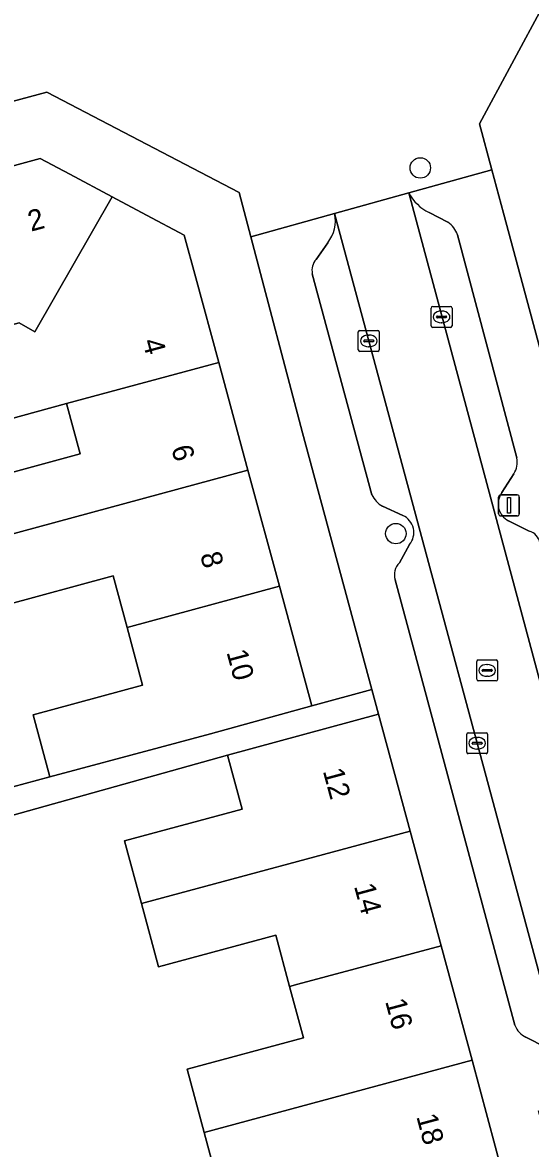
# Model space of a CAD drawing. Extents: x 159262 to 160143, y 383399 to 384319.
# Drawn here: x 159776.1 to 159800.4, y 383915.2 to 383969.1 of the extents above; entities that cross this region are included whole.
import ezdxf

# ---------------------------------------------------------------- set-up
doc = ezdxf.new("R2010")
doc.units = 0
for name, color, linetype in [('IMGEO_Boom', 7, 'Continuous'), ('IMGEO_Erf', 7, 'Continuous'), ('IMGEO_Kolk', 7, 'Continuous'), ('IMGEO_Lichtmast', 7, 'Continuous'), ('IMGEO_Pand', 7, 'Continuous'), ('IMGEO_Pand_nummerreeks', 7, 'Continuous'), ('IMGEO_Parkeervlak_open', 7, 'Continuous'), ('IMGEO_Rijbaan_lokaal_open', 7, 'Continuous'), ('IMGEO_Rioolput', 7, 'Continuous'), ('IMGEO_Voetpad_open', 7, 'Continuous')]:
    doc.layers.add(name, color=color, linetype=linetype)

msp = doc.modelspace()

# ---------------------------------------------------------------- linework, layer by layer
at = {"layer": 'IMGEO_Boom'}
for centre in [(159795.132, 383962.153), (159793.965, 383944.652)]:
    msp.add_circle(centre, 0.489, dxfattribs=at)
at = {"layer": 'IMGEO_Erf'}
for points in [[(159804.154, 383975.767), (159797.97, 383964.257), (159798.558, 383962.066), (159799.116, 383959.984), (159802.94, 383945.774)], [(159770.863, 383960.946), (159776.953, 383962.607), (159778.37, 383961.852), (159780.397, 383960.772), (159782.041, 383959.896), (159783.841, 383958.937), (159784.395, 383956.892), (159785.492, 383952.847), (159786.89, 383947.688), (159788.396, 383942.132), (159789.947, 383936.408), (159792.82, 383937.184), (159789.503, 383949.473), (159787.021, 383958.859), (159786.462, 383960.973), (159777.272, 383965.773), (159773.286, 383964.712)], [(159773.582, 383947.039), (159778.857, 383948.47), (159778.206, 383950.875), (159774.652, 383949.913)], [(159775.054, 383932.376), (159777.417, 383933.011), (159776.612, 383935.978), (159781.851, 383937.399), (159781.109, 383940.153), (159780.437, 383942.628), (159775.167, 383941.197)], [(159785.595, 383913.019), (159784.793, 383915.991), (159783.975, 383919.02), (159789.545, 383920.524), (159788.883, 383922.976), (159788.221, 383925.429), (159782.616, 383923.916), (159781.799, 383926.943), (159780.987, 383929.948), (159786.606, 383931.465), (159785.907, 383934.055), (159755.861, 383925.649)]]:
    msp.add_lwpolyline(points, dxfattribs=at)
at = {"layer": 'IMGEO_Kolk'}
for p, q in [((159795.725, 383955.523), (159796.577, 383955.523)), ((159795.65, 383954.597), (159795.65, 383955.449)), ((159795.909, 383955.017), (159795.909, 383955.029)), ((159796.347, 383954.98), (159795.949, 383954.98)), ((159795.952, 383955.066), (159796.35, 383955.066)), ((159796.138, 383955.303), (159796.163, 383955.303)), ((159796.393, 383955.029), (159796.393, 383955.017)), ((159796.651, 383955.449), (159796.651, 383954.597)), ((159796.577, 383954.523), (159795.725, 383954.523)), ((159796.161, 383954.743), (159796.136, 383954.743)), ((159792.168, 383953.449), (159792.168, 383954.301)), ((159792.243, 383954.375), (159793.095, 383954.375)), ((159792.427, 383953.869), (159792.427, 383953.881)), ((159792.47, 383953.918), (159792.868, 383953.918)), ((159792.656, 383954.155), (159792.681, 383954.155)), ((159792.911, 383953.881), (159792.911, 383953.869)), ((159793.169, 383954.301), (159793.169, 383953.449)), ((159793.095, 383953.375), (159792.243, 383953.375)), ((159792.865, 383953.832), (159792.467, 383953.832)), ((159792.679, 383953.595), (159792.654, 383953.595)), ((159797.351, 383934.195), (159797.351, 383935.047)), ((159797.426, 383935.121), (159798.278, 383935.121)), ((159798.352, 383935.047), (159798.352, 383934.195)), ((159797.61, 383934.615), (159797.61, 383934.627)), ((159798.048, 383934.578), (159797.65, 383934.578)), ((159797.653, 383934.664), (159798.051, 383934.664)), ((159797.839, 383934.901), (159797.864, 383934.901)), ((159798.094, 383934.627), (159798.094, 383934.615)), ((159798.278, 383934.121), (159797.426, 383934.121)), ((159797.862, 383934.341), (159797.837, 383934.341))]:
    msp.add_line(p, q, dxfattribs=at)
for points in [[(159795.725, 383955.523), (159796.577, 383955.523)], [(159795.65, 383954.597), (159795.65, 383955.449)], [(159796.651, 383955.449), (159796.651, 383954.597)], [(159796.577, 383954.523), (159795.725, 383954.523)], [(159792.168, 383953.449), (159792.168, 383954.301)], [(159792.243, 383954.375), (159793.095, 383954.375)], [(159793.169, 383954.301), (159793.169, 383953.449)], [(159793.095, 383953.375), (159792.243, 383953.375)], [(159797.351, 383934.195), (159797.351, 383935.047)], [(159797.426, 383935.121), (159798.278, 383935.121)], [(159798.352, 383935.047), (159798.352, 383934.195)], [(159798.278, 383934.121), (159797.426, 383934.121)]]:
    msp.add_lwpolyline(points, dxfattribs=at)
for centre, radius, start, end in [((159795.727, 383955.447), 0.0765, 91.552, 178.448), ((159795.727, 383955.447), 0.0765, 91.552, 178.448), ((159796.575, 383955.447), 0.0765, 1.552, 88.448), ((159796.575, 383955.447), 0.0765, 1.552, 88.448), ((159795.949, 383955.026), 0.0403, 85.8775, 175.7526), ((159795.946, 383955.016), 0.0366, 178.938, 274.7102), ((159796.35, 383955.023), 0.043, 264.8664, 352.4533), ((159796.354, 383955.028), 0.0386, 1.7309, 96.639), ((159795.727, 383954.599), 0.0765, 181.552, 268.448), ((159795.727, 383954.599), 0.0765, 181.552, 268.448), ((159796.575, 383954.599), 0.0765, 271.552, 358.448), ((159796.575, 383954.599), 0.0765, 271.552, 358.448), ((159792.245, 383954.299), 0.0765, 91.552, 178.448), ((159792.245, 383954.299), 0.0765, 91.552, 178.448), ((159792.467, 383953.878), 0.0403, 85.8775, 175.7526), ((159792.464, 383953.868), 0.0366, 178.938, 274.7102), ((159792.868, 383953.875), 0.043, 264.8664, 352.4533), ((159792.872, 383953.88), 0.0386, 1.7309, 96.639), ((159793.093, 383954.299), 0.0765, 1.552, 88.448), ((159793.093, 383954.299), 0.0765, 1.552, 88.448), ((159792.245, 383953.451), 0.0765, 181.552, 268.448), ((159792.245, 383953.451), 0.0765, 181.552, 268.448), ((159793.093, 383953.451), 0.0765, 271.552, 358.448), ((159793.093, 383953.451), 0.0765, 271.552, 358.448), ((159797.428, 383935.045), 0.0765, 91.552, 178.448), ((159797.428, 383935.045), 0.0765, 91.552, 178.448), ((159798.276, 383935.045), 0.0765, 1.552, 88.448), ((159798.276, 383935.045), 0.0765, 1.552, 88.448), ((159797.65, 383934.624), 0.0403, 85.8775, 175.7526), ((159797.647, 383934.614), 0.0366, 178.938, 274.7102), ((159798.051, 383934.621), 0.043, 264.8664, 352.4533), ((159798.055, 383934.626), 0.0386, 1.7309, 96.639), ((159797.428, 383934.197), 0.0765, 181.552, 268.448), ((159797.428, 383934.197), 0.0765, 181.552, 268.448), ((159798.276, 383934.197), 0.0765, 271.552, 358.448), ((159798.276, 383934.197), 0.0765, 271.552, 358.448)]:
    msp.add_arc(centre, radius, start, end, dxfattribs=at)
for centre, major_axis, ratio, start_param, end_param in [((159796.137, 383955.023), (-0.387, 0.002), 0.722429, 4.712389, 7.853982), ((159796.162, 383955.023), (-0.39, 0.002), 0.717154, 1.570796, 4.712389), ((159792.655, 383953.875), (-0.387, 0.002), 0.722429, 4.712389, 7.853982), ((159792.68, 383953.875), (-0.39, 0.002), 0.717154, 1.570796, 4.712389), ((159797.838, 383934.621), (-0.387, 0.002), 0.722429, 4.712389, 7.853982), ((159797.863, 383934.621), (-0.39, 0.002), 0.717154, 1.570796, 4.712389)]:
    msp.add_ellipse(centre, major_axis=major_axis, ratio=ratio, start_param=start_param, end_param=end_param, dxfattribs=at)
at = {"layer": 'IMGEO_Lichtmast'}
for p, q in [((159798.877, 383945.601), (159798.877, 383946.401)), ((159798.877, 383946.401), (159798.877, 383945.601)), ((159798.977, 383946.501), (159799.767, 383946.501)), ((159799.767, 383946.501), (159798.977, 383946.501)), ((159799.867, 383946.401), (159799.867, 383945.601)), ((159799.867, 383945.601), (159799.867, 383946.401)), ((159799.767, 383945.501), (159798.977, 383945.501)), ((159798.977, 383945.501), (159799.767, 383945.501))]:
    msp.add_line(p, q, dxfattribs=at)
msp.add_lwpolyline([(159799.297, 383946.376), (159799.447, 383946.376), (159799.447, 383945.626), (159799.297, 383945.626), (159799.297, 383946.376)], dxfattribs=at)
for centre, start, end in [((159798.977, 383946.401), 90, 180), ((159798.977, 383946.401), 90, 180), ((159799.767, 383946.401), 0, 90), ((159799.767, 383946.401), 360, 90), ((159798.977, 383945.601), 180, 270), ((159798.977, 383945.601), 180, 270), ((159799.767, 383945.601), 270, 0), ((159799.767, 383945.601), 270, 0)]:
    msp.add_arc(centre, 0.1, start, end, dxfattribs=at)
at = {"layer": 'IMGEO_Pand'}
for points in [[(159780.397, 383960.772), (159778.37, 383961.852), (159776.953, 383962.607), (159770.863, 383960.946), (159772.201, 383956.071), (159772.793, 383953.883), (159773.526, 383954.081), (159775.94, 383954.733), (159776.693, 383954.302)], [(159784.395, 383956.892), (159783.841, 383958.937), (159782.041, 383959.896), (159780.397, 383960.772), (159776.693, 383954.302), (159775.94, 383954.733), (159773.526, 383954.081), (159774.652, 383949.913), (159778.206, 383950.875), (159785.492, 383952.847)], [(159785.492, 383952.847), (159778.206, 383950.875), (159778.857, 383948.47), (159773.582, 383947.039), (159774.329, 383944.283), (159786.89, 383947.688)], [(159786.89, 383947.688), (159774.329, 383944.283), (159775.167, 383941.197), (159780.437, 383942.628), (159781.109, 383940.153), (159788.396, 383942.132)], [(159788.396, 383942.132), (159781.109, 383940.153), (159781.851, 383937.399), (159776.612, 383935.978), (159777.417, 383933.011), (159782.657, 383934.418), (159785.094, 383935.077), (159789.947, 383936.408)], [(159793.138, 383936.007), (159788.314, 383934.705), (159785.907, 383934.055), (159786.606, 383931.465), (159780.987, 383929.948), (159781.799, 383926.943), (159781.977, 383926.991), (159794.649, 383930.412)], [(159794.649, 383930.412), (159781.977, 383926.991), (159781.799, 383926.943), (159782.616, 383923.916), (159788.221, 383925.429), (159788.883, 383922.976), (159789.282, 383923.084), (159796.129, 383924.931)], [(159796.129, 383924.931), (159789.282, 383923.084), (159788.883, 383922.976), (159789.545, 383920.524), (159783.975, 383919.02), (159784.793, 383915.991), (159797.608, 383919.451)], [(159797.608, 383919.451), (159784.793, 383915.991), (159785.595, 383913.019), (159791.13, 383914.513), (159791.807, 383912.005), (159799.088, 383913.971)]]:
    msp.add_lwpolyline(points, close=True, dxfattribs=at)
at = {"layer": 'IMGEO_Parkeervlak_open'}
for points in [[(159794.586, 383960.962), (159806.295, 383917.265), (159807.559, 383917.606), (159807.653, 383917.76), (159807.814, 383918.54), (159804.851, 383929.32)], [(159800.777, 383917.037), (159801.092, 383915.863), (159802.78, 383916.318), (159791.028, 383959.973)], [(159796.449, 383959.55), (159795.549, 383960.02)], [(159799.755, 383948.271), (159796.908, 383958.948)], [(159790.702, 383958.57), (159790.146, 383957.774)], [(159789.963, 383957.09), (159792.815, 383946.509)], [(159799.036, 383946.62), (159799.603, 383947.52)], [(159793.324, 383945.961), (159794.3, 383945.526)], [(159800.335, 383944.773), (159799.359, 383945.26)], [(159794.618, 383944.124), (159794.134, 383943.249)], [(159793.924, 383942.445), (159799.659, 383921.123)], [(159800.184, 383920.549), (159801.155, 383920.054)]]:
    msp.add_lwpolyline(points, dxfattribs=at)
for centre, radius, start, end in [((159796.481, 383961.936), 2.131, 207.205, 244.0581), ((159789.427, 383959.606), 1.643, 320.9167, 12.9212), ((159795.895, 383958.652), 1.055, 16.3083, 58.3397), ((159790.792, 383957.235), 0.841, 140.1397, 189.9037), ((159798.762, 383948.081), 1.011, 326.2884, 10.8278), ((159793.959, 383947.062), 1.271, 205.7732, 240.0006), ((159799.761, 383946.074), 0.908, 143.0233, 243.6972), ((159793.909, 383944.7), 0.914, 320.9084, 64.6507), ((159800.161, 383944.094), 0.701, 9.0228, 75.6047), ((159794.708, 383942.67), 0.816, 134.7376, 195.9858), ((159800.649, 383921.501), 1.06, 200.9135, 243.9807)]:
    msp.add_arc(centre, radius, start, end, dxfattribs=at)
at = {"layer": 'IMGEO_Rijbaan_lokaal_open'}
msp.add_lwpolyline([(159791.028, 383959.973), (159802.78, 383916.318), (159806.295, 383917.265), (159794.586, 383960.962)], close=True, dxfattribs=at)
at = {"layer": 'IMGEO_Rioolput'}
for p, q in [((159797.832, 383937.68), (159797.832, 383938.532)), ((159797.907, 383938.606), (159798.759, 383938.606)), ((159798.32, 383938.386), (159798.345, 383938.386)), ((159798.833, 383938.532), (159798.833, 383937.68)), ((159798.091, 383938.1), (159798.091, 383938.112)), ((159798.529, 383938.063), (159798.131, 383938.063)), ((159798.134, 383938.149), (159798.532, 383938.149)), ((159798.343, 383937.826), (159798.318, 383937.826)), ((159798.575, 383938.112), (159798.575, 383938.1)), ((159798.759, 383937.606), (159797.907, 383937.606))]:
    msp.add_line(p, q, dxfattribs=at)
for points in [[(159797.832, 383937.68), (159797.832, 383938.532)], [(159797.907, 383938.606), (159798.759, 383938.606)], [(159798.833, 383938.532), (159798.833, 383937.68)], [(159798.759, 383937.606), (159797.907, 383937.606)]]:
    msp.add_lwpolyline(points, dxfattribs=at)
for centre, radius, start, end in [((159797.909, 383938.53), 0.0765, 91.552, 178.448), ((159797.909, 383938.53), 0.0765, 91.552, 178.448), ((159798.757, 383938.53), 0.0765, 1.552, 88.448), ((159798.757, 383938.53), 0.0765, 1.552, 88.448), ((159798.131, 383938.109), 0.0403, 85.8775, 175.7526), ((159798.128, 383938.099), 0.0366, 178.938, 274.7102), ((159798.532, 383938.106), 0.043, 264.8664, 352.4533), ((159798.536, 383938.111), 0.0386, 1.7309, 96.639), ((159797.909, 383937.682), 0.0765, 181.552, 268.448), ((159797.909, 383937.682), 0.0765, 181.552, 268.448), ((159798.757, 383937.682), 0.0765, 271.552, 358.448), ((159798.757, 383937.682), 0.0765, 271.552, 358.448)]:
    msp.add_arc(centre, radius, start, end, dxfattribs=at)
for centre, major_axis, ratio, start_param, end_param in [((159798.319, 383938.106), (-0.387, 0.002), 0.722429, 4.712389, 7.853982), ((159798.344, 383938.106), (-0.39, 0.002), 0.717154, 1.570796, 4.712389)]:
    msp.add_ellipse(centre, major_axis=major_axis, ratio=ratio, start_param=start_param, end_param=end_param, dxfattribs=at)
at = {"layer": 'IMGEO_Voetpad_open'}
for points in [[(159773.286, 383964.712), (159777.272, 383965.773), (159786.462, 383960.973), (159787.021, 383958.859), (159791.028, 383959.973), (159794.586, 383960.962), (159798.558, 383962.066), (159797.97, 383964.257), (159804.154, 383975.767), (159801.504, 383977.274), (159797.975, 383970.745), (159796.283, 383971.71), (159799.849, 383978.287), (159798.435, 383979.068), (159793.382, 383969.546), (159781.4, 383976.131), (159786.364, 383985.485), (159784.475, 383986.467), (159780.906, 383979.79), (159779.155, 383980.75), (159782.751, 383987.322), (159780.198, 383988.588), (159774.115, 383977.461)], [(159809.201, 383922.592), (159807.721, 383928.073), (159806.241, 383933.553), (159804.73, 383939.15), (159804.339, 383940.598), (159802.94, 383945.774), (159799.116, 383959.984), (159798.558, 383962.066), (159794.586, 383960.962)], [(159791.028, 383959.973), (159787.021, 383958.859), (159789.503, 383949.473), (159792.82, 383937.184), (159793.138, 383936.007), (159794.649, 383930.412), (159796.129, 383924.931), (159797.608, 383919.451), (159799.088, 383913.971)], [(159795.549, 383960.02), (159796.449, 383959.55)], [(159796.908, 383958.948), (159799.755, 383948.271)], [(159790.146, 383957.774), (159790.702, 383958.57)], [(159792.815, 383946.509), (159789.963, 383957.09)], [(159799.603, 383947.52), (159799.036, 383946.62)], [(159794.3, 383945.526), (159793.324, 383945.961)], [(159799.359, 383945.26), (159800.335, 383944.773)], [(159794.134, 383943.249), (159794.618, 383944.124)], [(159799.659, 383921.123), (159793.924, 383942.445)], [(159755.861, 383925.649), (159785.907, 383934.055), (159788.314, 383934.705), (159793.138, 383936.007), (159792.82, 383937.184), (159789.947, 383936.408), (159785.094, 383935.077), (159782.657, 383934.418), (159777.417, 383933.011), (159775.054, 383932.376)], [(159801.155, 383920.054), (159800.184, 383920.549)]]:
    msp.add_lwpolyline(points, dxfattribs=at)
for centre, radius, start, end in [((159796.481, 383961.936), 2.131, 207.205, 244.0581), ((159789.427, 383959.606), 1.643, 320.9167, 12.9212), ((159795.895, 383958.652), 1.055, 16.3083, 58.3397), ((159790.792, 383957.235), 0.841, 140.1397, 189.9037), ((159798.762, 383948.081), 1.011, 326.2884, 10.8278), ((159793.959, 383947.062), 1.271, 205.7732, 240.0006), ((159799.761, 383946.074), 0.908, 143.0233, 243.6972), ((159793.909, 383944.7), 0.914, 320.9084, 64.6507), ((159800.161, 383944.094), 0.701, 9.0228, 75.6047), ((159794.708, 383942.67), 0.816, 134.7376, 195.9858), ((159800.649, 383921.501), 1.06, 200.9135, 243.9807)]:
    msp.add_arc(centre, radius, start, end, dxfattribs=at)

# ---------------------------------------------------------------- texts
at = {"layer": 'IMGEO_Pand_nummerreeks'}
for s, rotation, p in [('2', 15.1261, (159776.514, 383959.099)), ('4', 285.1259, (159781.832, 383953.859)), ('6', 285.1259, (159783.213, 383948.752)), ('8', 285.1259, (159784.594, 383943.64)), ('10', 285.1259, (159785.856, 383938.977)), ('12', 285.1259, (159790.465, 383933.296)), ('14', 285.1259, (159791.956, 383927.782)), ('16', 285.1259, (159793.445, 383922.271)), ('18', 285.1259, (159794.936, 383916.757))]:
    msp.add_text(s, height=1, rotation=rotation, dxfattribs=at).set_placement(p)

doc.saveas('drawing.dxf')
